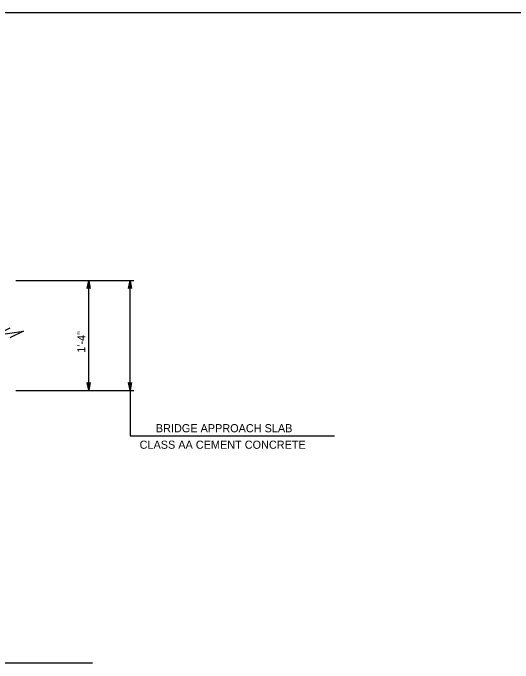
# Model space of a CAD drawing. Extents: x 636530 to 644067, y 294168 to 299122.
# Drawn here: x 641083.2 to 641267.7, y 297477.7 to 297717.5 of the extents above; entities that cross this region are included whole.
import ezdxf

# ---------------------------------------------------------------- set-up
doc = ezdxf.new("R2010")
doc.units = 0
doc.layers.add('1', color=7, linetype='Continuous')

msp = doc.modelspace()

# ---------------------------------------------------------------- linework, layer by layer
at = {"layer": '1'}
for p, q in [((641514.78, 297717.48), (640728.78, 297717.48)), ((641084.35, 297618.84), (641127.84, 297618.84)), ((641111.21, 297578.2), (641111.21, 297618.84)), ((641126.45, 297578.2), (641126.45, 297618.84)), ((641084.35, 297578.2), (641127.84, 297578.2)), ((641126.45, 297578.2), (641126.45, 297561.47)), ((641126.45, 297561.47), (641201.85, 297561.47)), ((640819.97, 297477.73), (641112.63, 297477.73))]:
    msp.add_line(p, q, dxfattribs=at)
for points in [[(641111.21, 297618.84), (641111.77, 297615.85), (641111.61, 297616.08), (641111.41, 297616.2), (641111.21, 297616.24), (641111.01, 297616.2), (641110.81, 297616.08), (641110.66, 297615.85), (641111.21, 297618.84), (641110.81, 297616.08), (641111.01, 297616.2), (641111.21, 297618.84), (641111.21, 297616.24), (641111.41, 297616.2), (641111.21, 297618.84), (641111.61, 297616.08)], [(641126.45, 297618.84), (641127.01, 297615.85), (641126.85, 297616.08), (641126.65, 297616.2), (641126.45, 297616.24), (641126.25, 297616.2), (641126.05, 297616.08), (641125.9, 297615.85), (641126.45, 297618.84), (641126.05, 297616.08), (641126.25, 297616.2), (641126.45, 297618.84), (641126.45, 297616.24), (641126.65, 297616.2), (641126.45, 297618.84), (641126.85, 297616.08)], [(641082.14, 297601.24), (641076.96, 297598.7), (641087.11, 297600.08), (641082.14, 297597.72)], [(641111.21, 297578.2), (641110.66, 297581.18), (641110.81, 297580.95), (641111.01, 297580.83), (641111.21, 297580.8), (641111.41, 297580.83), (641111.61, 297580.95), (641111.77, 297581.18), (641111.21, 297578.2), (641111.61, 297580.95), (641111.41, 297580.83), (641111.21, 297578.2), (641111.21, 297580.8), (641111.01, 297580.83), (641111.21, 297578.2), (641110.81, 297580.95)], [(641126.45, 297578.2), (641125.9, 297581.18), (641126.05, 297580.95), (641126.25, 297580.83), (641126.45, 297580.8), (641126.65, 297580.83), (641126.85, 297580.95), (641127.01, 297581.18), (641126.45, 297578.2), (641126.85, 297580.95), (641126.65, 297580.83), (641126.45, 297578.2), (641126.45, 297580.8), (641126.25, 297580.83), (641126.45, 297578.2), (641126.05, 297580.95)]]:
    msp.add_lwpolyline(points, dxfattribs=at)

# ---------------------------------------------------------------- texts
for s, rotation, p in [('1\'-4"', 90, (641109.95, 297592.18)), ('BRIDGE APPROACH SLAB', 360, (641135.95, 297562.83)), ('CLASS AA CEMENT CONCRETE', 360, (641129.96, 297556.75))]:
    msp.add_text(s, height=3, rotation=rotation, dxfattribs=at).set_placement(p)

doc.saveas('drawing.dxf')
